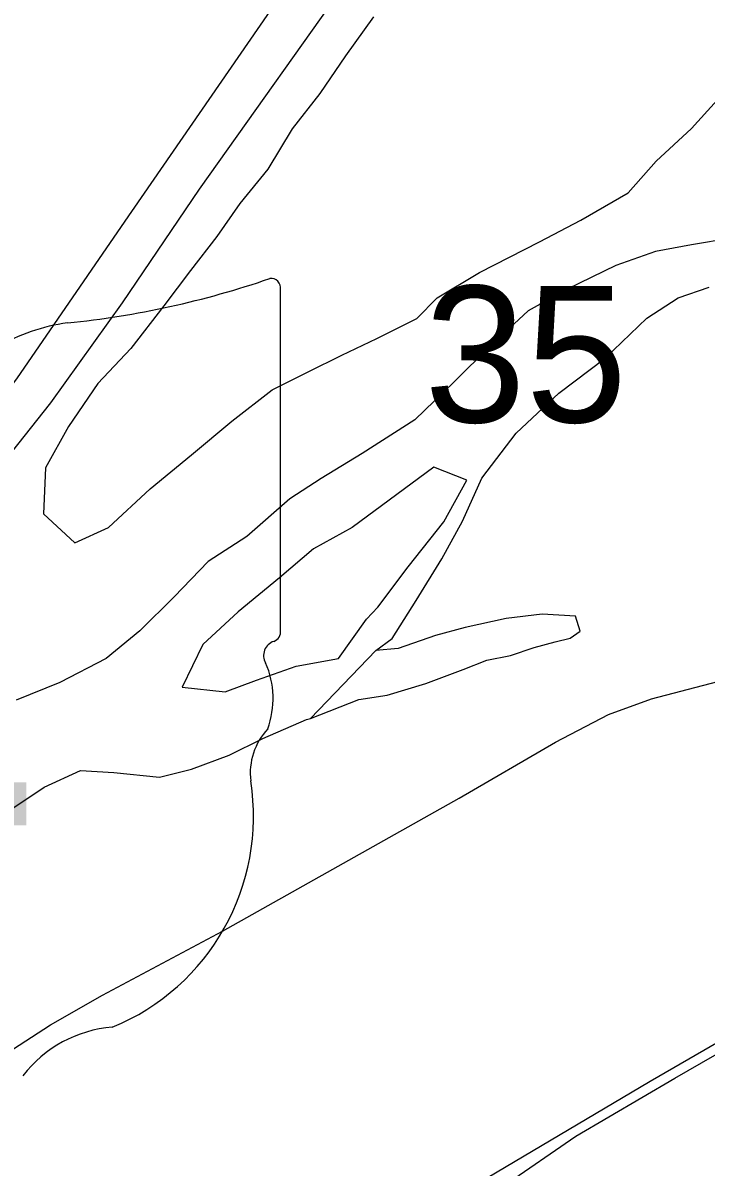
# Model space of a CAD drawing. Extents: x 0 to 34, y 0 to 22.
# Drawn here: x 7.6912 to 7.9011, y 19.0554 to 19.4067 of the extents above; entities that cross this region are included whole.
import ezdxf

# ---------------------------------------------------------------- set-up
doc = ezdxf.new("R2010")
doc.units = 0
for name, color, linetype in [('GM_X_City_Street', 7, 'Continuous'), ('GM_X_Major_River', 7, 'Continuous'), ('GM_X_Minor_Lake', 7, 'Continuous'), ('GM_X_Rail_Line', 7, 'Continuous'), ('GM_X_Section_Text', 7, 'Continuous'), ('GM_X_State_Route', 7, 'Continuous'), ('GM_X_State_Shield', 7, 'Continuous')]:
    doc.layers.add(name, color=color, linetype=linetype)

msp = doc.modelspace()

# ---------------------------------------------------------------- linework, layer by layer
at = {"layer": 'GM_X_City_Street'}
msp.add_lwpolyline([(7.092521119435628, 18.75386922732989), (7.304934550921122, 18.79409238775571), (7.3469577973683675, 18.803108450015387), (7.354370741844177, 18.80326377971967), (7.360994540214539, 18.80452515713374), (7.370768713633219, 18.806575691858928), (7.379436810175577, 18.811304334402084), (7.4466007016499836, 18.851034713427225), (7.464340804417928, 18.861697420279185), (7.486703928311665, 18.876274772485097), (7.504009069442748, 18.88969636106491), (7.541340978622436, 18.93052658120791), (7.619397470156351, 19.017524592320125), (7.674891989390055, 19.079326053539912), (7.686188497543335, 19.090349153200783), (7.6996038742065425, 19.099098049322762), (7.715591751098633, 19.108207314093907), (7.752488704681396, 19.12787365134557), (7.825207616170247, 19.16870388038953), (7.854759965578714, 19.185810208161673), (7.871095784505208, 19.19436649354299), (7.88426260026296, 19.19914479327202), (7.963450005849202, 19.2198364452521), (8.03467142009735, 19.2362530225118)], dxfattribs=at)
at = {"layer": 'GM_X_Major_River'}
msp.add_line((7.799572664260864, 19.214015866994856), (7.779515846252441, 19.19315980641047), dxfattribs=at)
for points in [[(7.9088094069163, 19.34059351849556), (7.89661433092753, 19.338561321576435), (7.885557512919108, 19.336508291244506), (7.873316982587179, 19.332197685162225), (7.8583567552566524, 19.32490223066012), (7.846451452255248, 19.318307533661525), (7.834843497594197, 19.3075253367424), (7.823606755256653, 19.296354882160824), (7.811602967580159, 19.284820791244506), (7.795445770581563, 19.274512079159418), (7.782758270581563, 19.266792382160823), (7.773138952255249, 19.26052723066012), (7.7599950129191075, 19.249017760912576), (7.74806887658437, 19.24128101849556), (7.737597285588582, 19.230477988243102), (7.727135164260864, 19.22005185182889), (7.716712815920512, 19.2115253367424), (7.702512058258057, 19.20421662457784), (7.689110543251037, 19.1987904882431)], [(7.799572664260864, 19.214015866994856), (7.8045840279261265, 19.21771473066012), (7.8120309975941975, 19.22933973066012), (7.8198794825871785, 19.24209730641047), (7.826186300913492, 19.253748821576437), (7.832142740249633, 19.26692685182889), (7.842673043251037, 19.28076965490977), (7.855830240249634, 19.29303859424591), (7.8700972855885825, 19.30376586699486), (7.882873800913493, 19.316046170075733), (7.892495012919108, 19.322309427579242), (7.902053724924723, 19.32553291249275)], [(7.796722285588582, 19.223572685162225), (7.800214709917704, 19.22729995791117), (7.809574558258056, 19.2396503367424), (7.820483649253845, 19.253485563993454), (7.827572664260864, 19.266258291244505), (7.817394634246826, 19.27026586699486), (7.7923378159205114, 19.25177912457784)], [(7.7923378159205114, 19.25177912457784), (7.7804344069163, 19.245182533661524), (7.7700006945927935, 19.236275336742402), (7.757262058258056, 19.22589844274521), (7.746426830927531, 19.215858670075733), (7.740089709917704, 19.202690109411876), (7.753356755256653, 19.20127912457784), (7.76292493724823, 19.204885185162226), (7.775165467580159, 19.209193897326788), (7.788127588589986, 19.21158973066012), (7.796722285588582, 19.223572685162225)], [(7.779515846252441, 19.19315980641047), (7.794337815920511, 19.198924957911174), (7.803099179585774, 19.200265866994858), (7.814945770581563, 19.203824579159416), (7.826428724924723, 19.20814844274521), (7.833703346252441, 19.211042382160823), (7.840945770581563, 19.21241359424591), (7.848212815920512, 19.214926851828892), (7.8547071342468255, 19.21669200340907), (7.859286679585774, 19.217739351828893), (7.862368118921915, 19.219957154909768), (7.860940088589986, 19.224544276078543), (7.850693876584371, 19.225133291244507), (7.839652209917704, 19.2238378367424), (7.827061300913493, 19.221053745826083), (7.817896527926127, 19.218582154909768), (7.806423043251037, 19.214635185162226), (7.799572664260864, 19.214015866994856)], [(7.6849969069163, 19.16353859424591), (7.697699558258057, 19.172019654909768), (7.708816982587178, 19.17711245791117), (7.719061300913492, 19.176523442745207), (7.733087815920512, 19.17509730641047), (7.743012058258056, 19.177553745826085), (7.754495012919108, 19.181879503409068), (7.764851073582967, 19.186987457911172), (7.778262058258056, 19.19279238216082), (7.779515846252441, 19.19315980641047)]]:
    msp.add_lwpolyline(points, dxfattribs=at)
at = {"layer": 'GM_X_Minor_Lake'}
for points in [[(7.8122184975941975, 19.31596473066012), (7.818419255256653, 19.322298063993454), (7.83148743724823, 19.330010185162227), (7.84990789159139, 19.33951397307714), (7.862574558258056, 19.34609541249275), (7.877174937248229, 19.35453670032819), (7.885724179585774, 19.364241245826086), (7.896557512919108, 19.37427912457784), (7.907428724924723, 19.38621662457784), (7.908786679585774, 19.39720715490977), (7.907862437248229, 19.408245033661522), (7.90697039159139, 19.42080185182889), (7.911366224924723, 19.431729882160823), (7.9245594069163, 19.445898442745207), (7.926318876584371, 19.45802344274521), (7.926892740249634, 19.467888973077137), (7.925777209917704, 19.488428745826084), (7.915320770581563, 19.510699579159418)], [(7.798847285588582, 19.408565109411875), (7.790252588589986, 19.39658215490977), (7.782428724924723, 19.38496473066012), (7.773856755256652, 19.374120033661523), (7.766394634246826, 19.361733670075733), (7.757832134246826, 19.351269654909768), (7.750794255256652, 19.34115412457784), (7.74261243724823, 19.330680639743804), (7.734419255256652, 19.31983026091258), (7.7242866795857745, 19.30673935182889), (7.714195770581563, 19.29592685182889), (7.705199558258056, 19.282811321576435), (7.698110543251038, 19.27003670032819), (7.697453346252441, 19.255991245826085), (7.707154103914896, 19.247055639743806), (7.717504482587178, 19.25178480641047), (7.730273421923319, 19.263682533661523), (7.743015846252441, 19.274061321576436), (7.755375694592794, 19.284447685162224), (7.767720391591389, 19.294076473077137), (7.77884539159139, 19.299548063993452), (7.789201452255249, 19.30465601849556), (7.799940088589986, 19.309754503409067), (7.8122184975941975, 19.31596473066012)]]:
    msp.add_lwpolyline(points, dxfattribs=at)
at = {"layer": 'GM_X_Rail_Line'}
for points in [[(7.3420200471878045, 18.756178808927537), (7.421862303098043, 18.802069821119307), (7.602958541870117, 18.915427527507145), (7.883840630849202, 19.08178333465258), (8.099429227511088, 19.20624517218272), (8.173180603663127, 19.250160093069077)], [(7.445107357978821, 18.8279841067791), (7.4615478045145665, 18.84047887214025), (7.481769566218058, 18.852809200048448), (7.570547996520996, 18.906405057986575), (7.628582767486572, 18.939943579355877), (7.693522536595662, 18.977756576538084), (7.713086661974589, 18.98762086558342), (7.730020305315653, 18.993210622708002), (7.746953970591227, 18.997649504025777), (7.761092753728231, 19.0032392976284), (7.814359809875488, 19.03628455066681), (7.839020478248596, 19.049765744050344), (7.861050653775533, 19.064890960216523), (7.891465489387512, 19.082646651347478), (7.920893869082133, 19.099580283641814), (7.936841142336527, 19.11010217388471), (7.953774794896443, 19.12555620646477), (7.962652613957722, 19.13410524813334)]]:
    msp.add_lwpolyline(points, dxfattribs=at)
at = {"layer": 'GM_X_State_Route'}
for points in [[(7.440441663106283, 19.13540218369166), (7.471426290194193, 19.142966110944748), (7.502746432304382, 19.152441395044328), (7.526321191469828, 19.162083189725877), (7.553084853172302, 19.17546500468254), (7.573672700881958, 19.18747423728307), (7.602152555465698, 19.207203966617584), (7.628401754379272, 19.228306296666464), (7.646758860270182, 19.24632046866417), (7.665115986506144, 19.26605083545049), (7.689306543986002, 19.29744675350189), (7.722590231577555, 19.345827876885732), (7.784009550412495, 19.43486895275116), (7.8355434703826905, 19.509287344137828), (7.861396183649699, 19.54459541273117), (7.884754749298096, 19.57124352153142), (7.906961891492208, 19.594602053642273), (7.914481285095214, 19.601687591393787)], [(7.443761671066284, 19.12345073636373), (7.474746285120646, 19.131015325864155), (7.50606643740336, 19.14048999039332), (7.531859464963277, 19.150228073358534), (7.563179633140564, 19.165230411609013), (7.599235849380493, 19.18867533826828), (7.624799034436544, 19.208919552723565), (7.6460728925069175, 19.226933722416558), (7.670091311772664, 19.252668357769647), (7.699772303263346, 19.290069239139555), (7.7217321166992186, 19.320779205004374), (7.745408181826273, 19.355606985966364), (7.794475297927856, 19.4247468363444), (7.8287028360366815, 19.478641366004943), (7.845772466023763, 19.50246531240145), (7.869891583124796, 19.532238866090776), (7.893250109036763, 19.558886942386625), (7.910599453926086, 19.577135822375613)]]:
    msp.add_lwpolyline(points, dxfattribs=at)
at = {"layer": 'GM_X_State_Shield'}
for p, q in [((7.770341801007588, 19.22016027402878), (7.770341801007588, 19.32484567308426)), ((7.7703161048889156, 19.220185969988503), (7.770341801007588, 19.22016027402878))]:
    msp.add_line(p, q, dxfattribs=at)
for centre, radius, start, end in [((7.676419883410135, 19.592718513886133), 0.2796157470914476, 275.8444694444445, 288.9064527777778), ((7.767417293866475, 19.325279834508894), 0.0029352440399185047, 351.8620861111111, 97.738), ((7.712085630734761, 19.258763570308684), 0.056254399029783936, 97.34618055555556, 120.7688527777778), ((7.767210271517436, 19.219755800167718), 0.003141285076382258, 289.6038111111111, 7.734130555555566), ((7.769663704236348, 19.21247504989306), 0.004542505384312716, 107.94398333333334, 210.33696666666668), ((7.740764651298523, 19.199242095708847), 0.02726868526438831, 340.0329638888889, 23.649566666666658), ((7.780858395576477, 19.176350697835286), 0.019839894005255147, 136.80649722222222, 186.92959444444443), ((7.692083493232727, 19.163033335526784), 0.06993829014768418, 292.3088861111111, 8.985838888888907), ((7.721572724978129, 19.060139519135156), 0.03830339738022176, 94.40312222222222, 142.57675)]:
    msp.add_arc(centre, radius, start, end, dxfattribs=at)

# ---------------------------------------------------------------- texts
at = {"layer": 'GM_X_Section_Text'}
msp.add_text('35', height=0.0418560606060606, rotation=1e-05, dxfattribs=at).set_placement((7.8145105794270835, 19.28407476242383))
at = {"layer": 'GM_X_State_Shield'}
msp.add_text('4', height=0.13183620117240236, dxfattribs=at).set_placement((7.599348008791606, 19.130434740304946))

doc.saveas('drawing.dxf')
